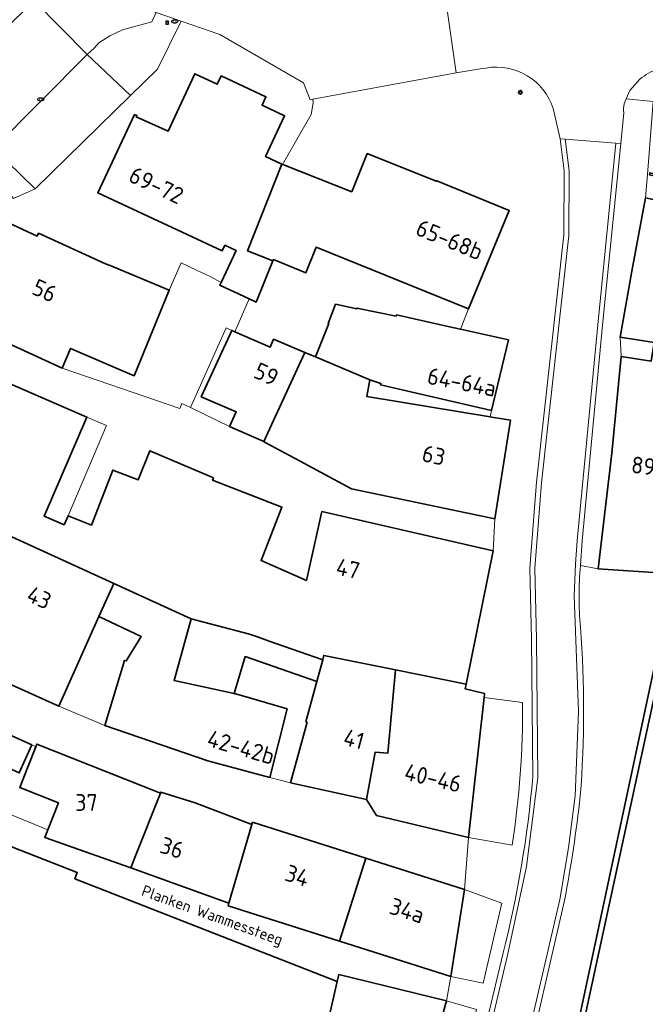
# Model space of a CAD drawing. Header units: metres. Extents: x 149984 to 156489, y 469398 to 478068.
# Tile 565 of 656: x 154338 to 154388, y 474028 to 474108. Entities that reach past the tile are written whole.
import ezdxf
from ezdxf.enums import TextEntityAlignment as Align

# ---------------------------------------------------------------- set-up
doc = ezdxf.new("R2010")
doc.units = ezdxf.units.M
doc.header["$LTSCALE"] = 0.75
for name, color, linetype, lineweight in [('B-WE-GK-KADEMUUR-GV', 252, 'Continuous', 35), ('B-WE-GR-BEPLANTING_CULTUUR_HEESTERS-GV', 252, 'Continuous', 18), ('B-WE-GR-BEPLANTING_CULTUUR_ROOS-GV', 252, 'Continuous', 18), ('B-WE-GR-STRUIK-GV', 252, 'Continuous', 13), ('B-WE-IE-MEUBILAIR-S', 252, 'Continuous', 25), ('B-WE-OG-BEBOUWING-GV', 6, 'Continuous', 35), ('B-WE-OG-BEBOUWING-T18', 1, 'Continuous', 18), ('B-WE-OG-TERREIN_ERF-GV', 252, 'Continuous', 18), ('B-WE-OG-TOPOGRAFIE-T18', 7, 'Continuous', 18), ('B-WE-OG-WATER_HAVEN-GV', 252, 'Continuous', 18), ('B-WE-VH-OPENVERHARDING_BETONSTRAATSTEEN-GV', 252, 'Continuous', 18), ('B-WE-VH-OPENVERHARDING_SIERBESTRATING-GV', 252, 'Continuous', 18), ('B-WE-VH-OPENVERHARDING_STRAATBAKSTEEN-GV', 252, 'Continuous', 18)]:
    doc.layers.add(name, color=color, linetype=linetype, lineweight=lineweight)
doc.styles.add('NLCS-ISO', font='NLCS-ISO.ttf')
doc.styles.add('NLCS-ISO-M500-T18', font='NLCS-ISO.ttf', dxfattribs={"height": 0.9})
doc.styles.add('NLCS-ISO-M750-T18', font='NLCS-ISO.ttf', dxfattribs={"height": 1.35})

# ---------------------------------------------------------------- blocks, each defined once
blk = doc.blocks.new('SIE-MEUBILAIR_BORD_VERKEER-SO')
blk.add_lwpolyline([(-0.5625, -0.5625), (0.5625, -0.5625), (0.5625, 0.5625), (-0.5625, 0.5625)], close=True)
at = {"style": 'NLCS-ISO'}
blk.add_text('vb', height=0.75, dxfattribs=at).set_placement((0, 0), align=Align.MIDDLE_CENTER)
blk = doc.blocks.new('SIE-MEUBILAIR_PAAL_LICHTMAST-SO')
for points in [[(-0.62, 0), (-1, 0)], [(-0.71, 0.71), (-0.44, 0.44)], [(0, 1), (0, 0.62)], [(0.44, 0.44), (0.71, 0.71)], [(1, 0), (0.62, 0)], [(-0.71, -0.71), (-0.44, -0.44)], [(0, -0.62), (0, -1)], [(0.44, -0.44), (0.71, -0.71)]]:
    blk.add_lwpolyline(points)
blk.add_circle((0, 0), 0.5)
blk = doc.blocks.new('SIE-MEUBILAIR_PUT_KOLK-SO')
blk.add_ellipse((0, 0), major_axis=(1.25, 0), ratio=0.54)
at = {"style": 'NLCS-ISO'}
blk.add_text('klk', height=0.75, dxfattribs=at).set_placement((0.03, 0), align=Align.MIDDLE_CENTER)

msp = doc.modelspace()

# ---------------------------------------------------------------- linework, layer by layer
at = {"layer": 'B-WE-GK-KADEMUUR-GV', "flags": 128}
msp.add_lwpolyline([(154376.277, 473985.331), (154376.523, 473985.389), (154376.668, 473985.423), (154375.621, 473989.766), (154380.413, 474012.616), (154390.716, 474060.158), (154391.319, 474062.861), (154390.784, 474063.006), (154375.117, 473989.697)], close=True, dxfattribs=at)
at = {"layer": 'B-WE-GR-BEPLANTING_CULTUUR_HEESTERS-GV', "flags": 128}
msp.add_lwpolyline([(154343.505, 474075.649), (154340.078, 474067.666), (154341.671, 474066.978), (154341.994, 474067.709), (154345.094, 474074.967)], close=True, dxfattribs=at)
at = {"layer": 'B-WE-GR-BEPLANTING_CULTUUR_ROOS-GV', "flags": 128}
msp.add_lwpolyline([(154351.106, 474107.511), (154349.073, 474108.209), (154348.744, 474107.478), (154346.384, 474106.823), (154345.357, 474106.345), (154344.472, 474105.772), (154344.127, 474105.379), (154343.541, 474104.85), (154347.016, 474101.539), (154349.19, 474103.668)], close=True, dxfattribs=at)
at = {"layer": 'B-WE-GR-STRUIK-GV', "flags": 128}
msp.add_lwpolyline([(154335.995, 474097.27), (154335.33, 474096.606), (154335.036, 474096.242), (154335.685, 474095.434), (154337.596, 474093.255), (154339.334, 474094.027)], close=True, dxfattribs=at)
at = {"layer": 'B-WE-OG-BEBOUWING-GV', "flags": 128}
for points in [[(154356.561, 474085.157), (154357.13, 474084.891), (154358.482, 474088.222), (154356.444, 474089.023), (154359.195, 474096.022), (154357.897, 474096.626), (154359.43, 474099.905), (154357.612, 474100.756), (154357.925, 474101.426), (154354.317, 474103.114), (154354.005, 474102.448), (154352.194, 474103.29), (154350.044, 474098.661), (154347.483, 474099.818), (154347.531, 474099.924), (154347.343, 474100.004), (154344.397, 474093.701), (154354.399, 474089.027), (154354.615, 474089.489), (154355.521, 474089.065), (154354.317, 474086.489), (154354.208, 474086.257)], [(154358.482, 474088.222), (154358.528, 474088.335), (154361.15, 474087.27), (154361.965, 474089.32), (154374.239, 474084.355), (154377.513, 474092.28), (154371.697, 474094.676), (154371.634, 474094.64), (154366.083, 474096.865), (154364.833, 474093.783), (154359.287, 474095.979), (154359.26, 474095.992), (154359.195, 474096.022), (154356.444, 474089.023)], [(154407.194, 474091.131), (154399.571, 474092.747), (154393.839, 474094.124), (154388.848, 474095.319), (154388.817, 474095.149), (154393.363, 474094.126), (154392.944, 474092.329), (154388.484, 474093.289), (154387.375, 474087.393), (154386.445, 474082.074), (154389.178, 474081.667), (154393.206, 474080.87), (154396.76, 474080.166), (154396.929, 474081.242), (154400.922, 474080.506), (154403.917, 474081.379), (154404.498, 474083.975), (154406.25, 474083.658), (154407.347, 474089.506), (154408.42, 474090.887)], [(154341.523, 474079.588), (154342.181, 474081.179), (154342.565, 474081.02), (154347.311, 474078.972), (154350.139, 474085.875), (154345.387, 474087.861), (154344.999, 474087.987), (154339.616, 474090.452), (154339.508, 474090.216), (154336.794, 474091.469), (154333.44, 474083.29)], [(154362.116, 474080.409), (154362.43, 474080.276), (154366.288, 474078.642), (154367.187, 474078.354), (154367.16, 474078.238), (154376.093, 474076.168), (154377.456, 474081.856), (154373.582, 474082.731), (154372.717, 474082.927), (154368.429, 474083.879), (154368.407, 474083.778), (154365.252, 474084.428), (154365.238, 474084.358), (154363.529, 474084.736), (154362.937, 474083.188), (154362.988, 474083.17), (154361.913, 474080.495)], [(154361.045, 474080.862), (154358.542, 474081.922), (154358.255, 474081.266), (154355.419, 474082.52), (154355.173, 474082.629), (154352.722, 474077.286), (154355.535, 474076.083), (154354.995, 474074.901), (154357.747, 474073.671)], [(154386.537, 474080.523), (154385.766, 474072.732), (154384.67, 474063.445), (154390.347, 474063.056), (154390.699, 474066.294), (154393.172, 474066.025), (154393.833, 474072.103), (154392.273, 474072.272), (154393.206, 474080.87), (154389.178, 474081.667), (154388.947, 474080.163)], [(154376.359, 474067.461), (154377.608, 474075.408), (154376.12, 474075.652), (154375.986, 474075.674), (154366.062, 474077.299), (154366.288, 474078.642), (154362.43, 474080.276), (154362.116, 474080.409), (154361.913, 474080.495), (154361.045, 474080.862), (154357.747, 474073.671), (154357.87, 474073.616), (154360.675, 474072.107), (154362.331, 474071.216), (154364.808, 474069.884)], [(154337.289, 474065.611), (154336.374, 474065.464), (154335.586, 474063.703), (154336.099, 474062.938), (154334.651, 474059.684), (154337.405, 474058.456), (154335.786, 474054.827), (154341.25, 474052.389), (154344.468, 474059.603), (154345.68, 474062.253), (154337.466, 474066.008)], [(154359.629, 474052.151), (154356.133, 474053.178), (154355.379, 474053.4), (154350.524, 474054.437), (154351.908, 474059.405), (154345.68, 474062.253), (154344.468, 474059.603), (154347.866, 474057.994), (154346.68, 474056.02), (154346.547, 474056.061), (154344.941, 474050.832), (154353.243, 474047.972), (154358.248, 474046.647)], [(154350.524, 474054.437), (154355.379, 474053.4), (154356.254, 474056.374), (154362.032, 474054.354), (154362.512, 474056.104), (154360.66, 474056.752), (154358.196, 474057.616), (154357.246, 474057.949), (154356.599, 474058.176), (154351.908, 474059.405)], [(154366.01, 474044.856), (154366.722, 474048.687), (154367.737, 474048.58), (154368.358, 474055.299), (154362.574, 474056.462), (154362.512, 474056.104), (154362.032, 474054.354), (154361.141, 474051.104), (154361.237, 474051.078), (154359.903, 474046.208)], [(154366.722, 474048.687), (154366.01, 474044.856), (154366.82, 474043.57), (154374.24, 474041.811), (154375.485, 474053.082), (154375.521, 474053.41), (154373.971, 474053.762), (154374.051, 474054.155), (154368.358, 474055.299), (154367.737, 474048.58)], [(154336.319, 474050.489), (154335.305, 474048.236), (154338.055, 474046.998), (154339.069, 474049.251)], [(154347.434, 474040.326), (154349.444, 474045.381), (154339.488, 474049.325), (154339.4, 474049.102), (154338.726, 474047.4), (154338.106, 474045.834), (154341.22, 474044.6), (154340.355, 474042.416), (154340.115, 474041.811), (154347.036, 474039.352)], [(154354.94, 474036.507), (154356.791, 474042.844), (154352.232, 474044.584), (154349.472, 474045.455), (154349.444, 474045.381), (154347.434, 474040.326), (154347.036, 474039.352)], [(154349.803, 474023.117), (154368.94, 474015.914), (154370.535, 474021.694), (154362.389, 474024.671), (154363.665, 474030.21), (154342.537, 474038.482), (154342.733, 474038.985), (154330.788, 474043.649), (154328.244, 474037.45), (154332.972, 474035.919), (154330.674, 474029.839), (154329.955, 474030.11), (154325.814, 474019.158), (154325.287, 474017.763), (154329.005, 474016.314), (154328.729, 474015.591), (154336.993, 474012.401), (154337.276, 474013.129), (154344.757, 474010.213), (154347.477, 474016.523), (154347.098, 474016.78)], [(154354.94, 474036.507), (154354.877, 474036.309), (154363.845, 474033.46), (154365.959, 474040.144), (154356.848, 474043.026), (154356.791, 474042.844)], [(154373.924, 474037.624), (154365.959, 474040.144), (154363.845, 474033.46), (154372.813, 474030.611)], [(154370.535, 474021.694), (154372.458, 474028.663), (154363.802, 474030.762), (154363.665, 474030.21), (154362.389, 474024.671)]]:
    msp.add_lwpolyline(points, close=True, dxfattribs=at)
msp.add_lwpolyline([(154337.466, 474066.008), (154345.68, 474062.253), (154351.908, 474059.405), (154356.599, 474058.176), (154357.246, 474057.949), (154358.196, 474057.616), (154360.66, 474056.752), (154362.512, 474056.104), (154362.574, 474056.462), (154368.358, 474055.299), (154374.051, 474054.155), (154376.227, 474064.885), (154362.426, 474068.039), (154361.182, 474062.494), (154357.533, 474064.1), (154359.21, 474068.401), (154353.628, 474070.565), (154353.691, 474070.748), (154348.576, 474072.937), (154347.641, 474070.598), (154345.603, 474071.385), (154343.873, 474066.957), (154341.994, 474067.709), (154341.671, 474066.978), (154340.078, 474067.666), (154343.505, 474075.649), (154328.033, 474082.359)], dxfattribs=at)
at = {"layer": 'B-WE-OG-TERREIN_ERF-GV', "flags": 128}
msp.add_lwpolyline([(154336.794, 474091.469), (154339.508, 474090.216), (154339.616, 474090.452), (154344.999, 474087.987), (154345.387, 474087.861), (154350.139, 474085.875), (154351.102, 474088.055), (154352.382, 474087.441), (154353.432, 474086.972), (154354.317, 474086.489), (154355.521, 474089.065), (154354.615, 474089.489), (154354.399, 474089.027), (154344.397, 474093.701), (154347.343, 474100.004), (154347.531, 474099.924), (154347.483, 474099.818), (154350.044, 474098.661), (154352.194, 474103.29), (154354.005, 474102.448), (154354.317, 474103.114), (154357.925, 474101.426), (154357.612, 474100.756), (154359.43, 474099.905), (154357.897, 474096.626), (154359.195, 474096.022), (154359.26, 474095.992), (154361.56, 474100), (154361.72, 474100.94), (154361.714, 474101.237), (154361.494, 474101.196), (154360.958, 474102.564), (154354.208, 474106.446), (154351.106, 474107.511), (154349.19, 474103.668), (154347.016, 474101.539), (154339.334, 474094.027), (154337.596, 474093.255)], dxfattribs=at)
for points in [[(154374.239, 474084.355), (154361.965, 474089.32), (154361.15, 474087.27), (154358.528, 474088.335), (154358.482, 474088.222), (154357.13, 474084.891), (154356.561, 474085.157), (154355.419, 474082.52), (154358.255, 474081.266), (154358.542, 474081.922), (154361.045, 474080.862), (154361.913, 474080.495), (154362.988, 474083.17), (154362.937, 474083.188), (154363.529, 474084.736), (154365.238, 474084.358), (154365.252, 474084.428), (154368.407, 474083.778), (154368.429, 474083.879), (154372.717, 474082.927), (154373.582, 474082.731)], [(154355.173, 474082.629), (154354.719, 474082.837), (154351.854, 474076.408), (154354.995, 474074.901), (154355.535, 474076.083), (154352.722, 474077.286)], [(154386.445, 474082.074), (154386.537, 474080.523), (154388.947, 474080.163), (154389.178, 474081.667)], [(154376.093, 474076.168), (154367.16, 474078.238), (154367.187, 474078.354), (154366.288, 474078.642), (154366.062, 474077.299), (154375.986, 474075.674)], [(154344.941, 474050.832), (154346.547, 474056.061), (154346.68, 474056.02), (154347.866, 474057.994), (154344.468, 474059.603), (154341.25, 474052.389)], [(154356.133, 474053.178), (154359.629, 474052.151), (154358.248, 474046.647), (154359.903, 474046.208), (154361.237, 474051.078), (154361.141, 474051.104), (154362.032, 474054.354), (154356.254, 474056.374), (154355.379, 474053.4)], [(154333.76, 474051.5), (154331.46, 474046.08), (154340.355, 474042.416), (154341.22, 474044.6), (154338.106, 474045.834), (154338.726, 474047.4), (154339.4, 474049.102), (154339.069, 474049.251), (154338.055, 474046.998), (154335.305, 474048.236), (154336.319, 474050.489)]]:
    msp.add_lwpolyline(points, close=True, dxfattribs=at)
at = {"layer": 'B-WE-OG-WATER_HAVEN-GV', "flags": 128}
msp.add_lwpolyline([(154390.716, 474060.158), (154380.413, 474012.616), (154375.621, 473989.766), (154376.668, 473985.423), (154377.426, 473981.642), (154377.44, 473981.583), (154376.971, 473979.52), (154382.136, 473978.339), (154382.685, 473980.415), (154385.176, 473983.414), (154387.56, 473982.961), (154401.081, 474016.008)], dxfattribs=at)
at = {"layer": 'B-WE-VH-OPENVERHARDING_BETONSTRAATSTEEN-GV', "flags": 128}
for points in [[(154340.135, 474111.682), (154339.889, 474111.006), (154339.828, 474109.711), (154339.283, 474109.128), (154343.541, 474104.85), (154344.127, 474105.379), (154344.472, 474105.772), (154345.357, 474106.345), (154346.384, 474106.823), (154348.744, 474107.478), (154349.073, 474108.209)], [(154343.541, 474104.85), (154339.283, 474109.128), (154337.781, 474107.729), (154327.193, 474096.881), (154329.716, 474094.349), (154331.976, 474094.018), (154331.967, 474094.726), (154333.828, 474096.557), (154335.33, 474096.606), (154335.995, 474097.27)], [(154347.016, 474101.539), (154343.541, 474104.85), (154335.995, 474097.27), (154339.334, 474094.027)]]:
    msp.add_lwpolyline(points, close=True, dxfattribs=at)
at = {"layer": 'B-WE-VH-OPENVERHARDING_SIERBESTRATING-GV', "flags": 128}
for points in [[(154375.643, 474103.751), (154375.182, 474103.672), (154373.25, 474103.359), (154361.714, 474101.237), (154361.72, 474100.94), (154361.56, 474100), (154359.26, 474095.992), (154359.287, 474095.979), (154364.833, 474093.783), (154366.083, 474096.865), (154371.634, 474094.64), (154371.697, 474094.676), (154377.513, 474092.28), (154374.239, 474084.355), (154373.582, 474082.731), (154377.456, 474081.856), (154376.093, 474076.168), (154375.986, 474075.674), (154376.12, 474075.652)], [(154384.67, 474063.445), (154385.766, 474072.732), (154386.537, 474080.523), (154386.445, 474082.074), (154387.375, 474087.393), (154388.484, 474093.289), (154388.66, 474095.184), (154389.111, 474101.066), (154386.938, 474101.261), (154386.77, 474100.869)], [(154379.411, 474046.676), (154379.3, 474057.764), (154379.182, 474063.488), (154379.716, 474070.399), (154381.912, 474090.321), (154381.935, 474095.465), (154381.609, 474098.047), (154381.063, 474100.494)], [(154386.742, 474100.137), (154386.497, 474097.675), (154385.037, 474083.038), (154383.377, 474065.681), (154383.253, 474063.689), (154384.67, 474063.445)], [(154376.12, 474075.652), (154377.608, 474075.408), (154376.359, 474067.461), (154376.227, 474064.885), (154374.051, 474054.155), (154373.971, 474053.762), (154375.521, 474053.41), (154375.485, 474053.082), (154378.586, 474052.672)], [(154378.586, 474052.672), (154375.485, 474053.082), (154374.24, 474041.811), (154377.746, 474041.19)], [(154377.746, 474041.19), (154374.24, 474041.811), (154373.924, 474037.624), (154376.933, 474036.529), (154375.414, 474030.065), (154372.813, 474030.611), (154372.458, 474028.663), (154374.89, 474027.961), (154368.477, 474000.727), (154364.974, 474001.539), (154364.931, 474000), (154364.823, 473996.17), (154367.2, 473995.635), (154365.928, 473989.851), (154364.426, 473982.6), (154361.567, 473983.633), (154361.891, 473981.299), (154361.843, 473981.118), (154363.529, 473980.423), (154364.874, 473979.869), (154367.88, 473993.653), (154369.366, 474000), (154374.375, 474021.394), (154377.025, 474032.516)]]:
    msp.add_lwpolyline(points, dxfattribs=at)
at = {"layer": 'B-WE-VH-OPENVERHARDING_SIERBESTRATING-GV'}
for points in [[(154381.063, 474100.494, 0.373122), (154375.643, 474103.751)], [(154386.77, 474100.869, 0.071039), (154386.742, 474100.137)], [(154378.586, 474052.672, -0.041624), (154377.746, 474041.19)], [(154377.746, 474041.19, 0.041624), (154378.586, 474052.672)], [(154377.025, 474032.516, 0.040689), (154379.411, 474046.676)]]:
    msp.add_lwpolyline(points, format="xyb", dxfattribs=at)
at = {"layer": 'B-WE-VH-OPENVERHARDING_SIERBESTRATING-GV', "flags": 128}
for points in [[(154372.813, 474030.611), (154375.414, 474030.065), (154376.933, 474036.529), (154373.924, 474037.624)], [(154372.458, 474028.663), (154370.535, 474021.694), (154368.94, 474015.914), (154367.509, 474010.73), (154367.435, 474010.462), (154365.002, 474002.527), (154364.974, 474001.539), (154368.477, 474000.727), (154374.89, 474027.961)]]:
    msp.add_lwpolyline(points, close=True, dxfattribs=at)
at = {"layer": 'B-WE-VH-OPENVERHARDING_STRAATBAKSTEEN-GV', "flags": 128}
for points in [[(154375.543, 474110.068), (154374.928, 474109.969), (154374.429, 474109.889), (154372.956, 474109.653), (154372.365, 474109.577), (154373.25, 474103.359), (154375.182, 474103.672), (154375.643, 474103.751)], [(154349.073, 474108.209), (154351.106, 474107.511), (154354.208, 474106.446), (154360.958, 474102.564), (154361.494, 474101.196), (154361.714, 474101.237), (154373.25, 474103.359), (154372.365, 474109.577)], [(154386.77, 474100.869), (154386.938, 474101.261), (154387.225, 474101.93), (154388.032, 474102.856)], [(154388.032, 474102.856), (154387.225, 474101.93), (154386.938, 474101.261), (154389.111, 474101.066), (154390.604, 474100.934), (154391.092, 474101.603), (154392.583, 474101.459), (154392.934, 474100.714), (154395.208, 474100.482)], [(154381.063, 474100.494), (154381.609, 474098.047), (154382.015, 474098.016), (154386.087, 474097.706), (154386.497, 474097.675), (154386.742, 474100.137)], [(154362.487, 473970.387), (154359.095, 473957.718), (154359.481, 473957.614), (154363.808, 473973.781), (154364.682, 473977.293), (154365.384, 473980.31), (154368.27, 473993.564), (154374.764, 474021.302), (154377.415, 474032.428), (154378.9, 474039.477), (154379.808, 474046.623), (154379.7, 474057.768), (154379.582, 474063.496), (154380.115, 474070.368), (154382.31, 474090.277), (154382.335, 474095.463), (154382.015, 474098.016), (154381.609, 474098.047), (154381.935, 474095.465), (154381.912, 474090.321), (154379.716, 474070.399), (154379.182, 474063.488), (154379.3, 474057.764), (154379.411, 474046.676)], [(154378.158, 474022.006), (154381.58, 474036.809), (154382.287, 474040.977), (154382.834, 474045.169), (154383.104, 474051.943), (154382.743, 474061.265), (154382.863, 474063.812), (154382.979, 474065.719), (154384.639, 474083.077), (154386.087, 474097.706), (154382.015, 474098.016), (154382.335, 474095.463), (154382.31, 474090.277), (154380.115, 474070.368), (154379.582, 474063.496), (154379.7, 474057.768), (154379.808, 474046.623), (154378.9, 474039.477), (154377.415, 474032.428), (154374.764, 474021.302)], [(154383.253, 474063.689), (154383.377, 474065.681), (154385.037, 474083.038), (154386.497, 474097.675), (154386.087, 474097.706), (154384.639, 474083.077), (154382.979, 474065.719), (154382.863, 474063.812), (154382.743, 474061.265), (154383.104, 474051.943), (154382.834, 474045.169), (154382.287, 474040.977), (154381.58, 474036.809), (154378.158, 474022.006)], [(154328.033, 474082.359), (154343.505, 474075.649), (154345.094, 474074.967), (154341.994, 474067.709), (154343.873, 474066.957), (154345.603, 474071.385), (154347.641, 474070.598), (154348.576, 474072.937), (154353.691, 474070.748), (154353.628, 474070.565), (154359.21, 474068.401), (154357.533, 474064.1), (154361.182, 474062.494), (154362.426, 474068.039), (154376.227, 474064.885), (154376.359, 474067.461), (154364.808, 474069.884), (154362.331, 474071.216), (154360.675, 474072.107), (154357.87, 474073.616), (154357.747, 474073.671), (154354.995, 474074.901), (154351.854, 474076.408), (154351.156, 474076.743), (154350.99, 474076.35), (154341.523, 474079.588), (154333.44, 474083.29)], [(154390.347, 474063.056), (154384.67, 474063.445), (154383.253, 474063.689)], [(154375.117, 473989.697), (154390.784, 474063.006)], [(154369.831, 473984.144), (154372.401, 473995.59), (154373.431, 474000), (154378.548, 474021.915), (154381.972, 474036.731)], [(154381.972, 474036.731), (154378.548, 474021.915), (154373.431, 474000)], [(154377.025, 474032.516), (154374.375, 474021.394), (154369.366, 474000)]]:
    msp.add_lwpolyline(points, dxfattribs=at)
at = {"layer": 'B-WE-VH-OPENVERHARDING_STRAATBAKSTEEN-GV'}
for points in [[(154375.643, 474103.751, -0.373122), (154381.063, 474100.494)], [(154389.494, 474103.688, 0.080373), (154388.032, 474102.856)], [(154388.032, 474102.856, -0.080373), (154389.494, 474103.688)], [(154386.742, 474100.137, -0.071039), (154386.77, 474100.869)], [(154383.25, 474058.736, -0.043812), (154383.253, 474063.689)], [(154383.253, 474063.689, 0.043812), (154383.25, 474058.736)], [(154383.233, 474045.136, 0.03875), (154383.25, 474058.736)], [(154383.25, 474058.736, -0.03875), (154383.233, 474045.136)], [(154379.411, 474046.676, -0.040689), (154377.025, 474032.516)], [(154381.972, 474036.731, 0.01917), (154383.233, 474045.136)], [(154383.233, 474045.136, -0.01917), (154381.972, 474036.731)]]:
    msp.add_lwpolyline(points, format="xyb", dxfattribs=at)
at = {"layer": 'B-WE-VH-OPENVERHARDING_STRAATBAKSTEEN-GV', "flags": 128}
for points in [[(154342.181, 474081.179), (154341.523, 474079.588), (154350.99, 474076.35), (154351.156, 474076.743), (154351.854, 474076.408), (154354.719, 474082.837), (154355.173, 474082.629), (154355.419, 474082.52), (154356.561, 474085.157), (154354.208, 474086.257), (154354.317, 474086.489), (154353.432, 474086.972), (154352.382, 474087.441), (154351.102, 474088.055), (154350.139, 474085.875), (154347.311, 474078.972), (154342.565, 474081.02)], [(154374.24, 474041.811), (154366.82, 474043.57), (154366.01, 474044.856), (154359.903, 474046.208), (154358.248, 474046.647), (154353.243, 474047.972), (154344.941, 474050.832), (154341.25, 474052.389), (154335.786, 474054.827), (154332.529, 474056.28), (154330.973, 474052.761), (154333.76, 474051.5), (154336.319, 474050.489), (154339.069, 474049.251), (154339.4, 474049.102), (154339.488, 474049.325), (154349.444, 474045.381), (154349.472, 474045.455), (154352.232, 474044.584), (154356.791, 474042.844), (154356.848, 474043.026), (154365.959, 474040.144), (154373.924, 474037.624)], [(154363.665, 474030.21), (154363.802, 474030.762), (154372.458, 474028.663), (154372.813, 474030.611), (154363.845, 474033.46), (154354.877, 474036.309), (154354.94, 474036.507), (154347.036, 474039.352), (154340.115, 474041.811), (154340.355, 474042.416), (154331.46, 474046.08), (154330.788, 474043.649), (154342.733, 474038.985), (154342.537, 474038.482)]]:
    msp.add_lwpolyline(points, close=True, dxfattribs=at)

# ---------------------------------------------------------------- block references
at = {"layer": 'B-WE-IE-MEUBILAIR-S', "xscale": 0.2, "yscale": 0.2, "zscale": 0.2}
for name, p in [('SIE-MEUBILAIR_PUT_KOLK-SO', (154350.572, 474107.499)), ('SIE-MEUBILAIR_BORD_VERKEER-SO', (154349.978, 474107.4)), ('SIE-MEUBILAIR_PUT_KOLK-SO', (154339.782, 474101.224)), ('SIE-MEUBILAIR_PAAL_LICHTMAST-SO', (154378.403, 474101.792))]:
    msp.add_blockref(name, p, dxfattribs=at)

# ---------------------------------------------------------------- texts
at = {"layer": 'B-WE-OG-BEBOUWING-T18', "style": 'NLCS-ISO-M750-T18'}
for s, rotation, p in [('69-72', 335, (154349.098, 474094.312)), ('65-68b', 337.7, (154372.717, 474089.93)), ('56', 335.5, (154340.102, 474085.83)), ('59', 335.4, (154357.956, 474079.103)), ('64-64a', 349, (154373.701, 474078.471)), ('63', 348.2, (154371.439, 474072.58)), ('89-90', 353.3, (154389.656, 474071.568)), ('47', 347.2, (154364.534, 474063.454)), ('43', 336, (154339.667, 474061.118)), ('42-42b', 343.7, (154355.926, 474049.07)), ('41', 344.7, (154365.013, 474049.723)), ('40-46', 346.7, (154371.379, 474046.6)), ('36', 342.5, (154350.362, 474040.98)), ('34', 342.4, (154360.446, 474038.737)), ('34a', 342.4, (154369.294, 474035.926))]:
    msp.add_text(s, height=1.35, rotation=rotation, dxfattribs=at).set_placement(p, align=Align.MIDDLE)
msp.add_text('37', height=1.35, dxfattribs=at).set_placement((154343.469, 474044.621), align=Align.MIDDLE)
at = {"layer": 'B-WE-OG-TOPOGRAFIE-T18', "style": 'NLCS-ISO-M500-T18'}
msp.add_text('Planken Wammessteeg', height=0.9, rotation=340.2, dxfattribs=at).set_placement((154353.564, 474035.427), align=Align.MIDDLE)

doc.saveas('drawing.dxf')
